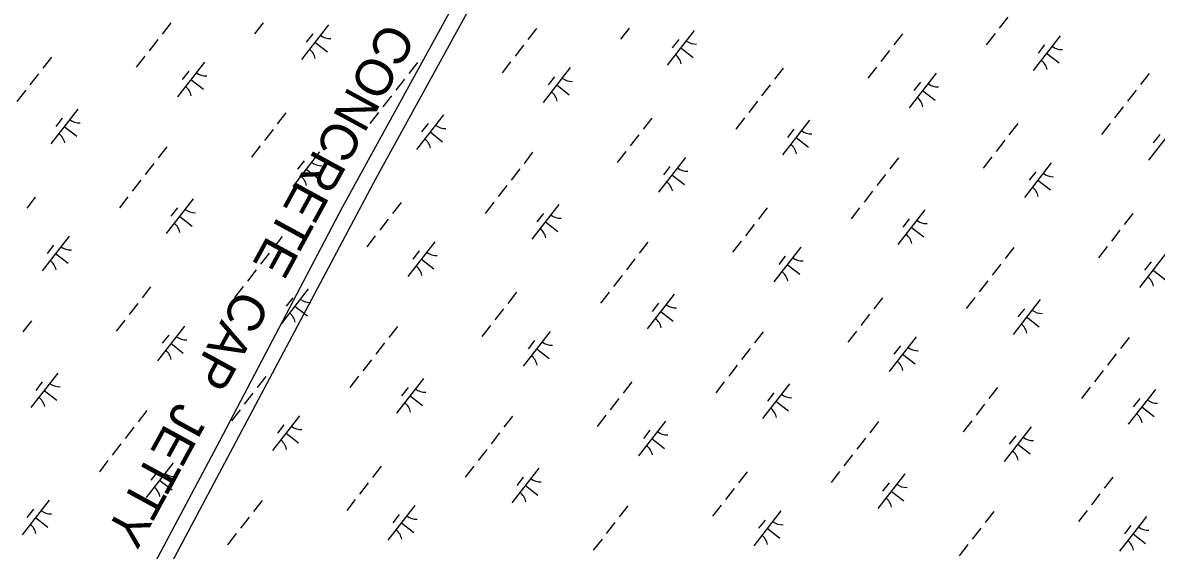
# Model space of a CAD drawing. Extents: x 3888273 to 3909528, y 158682 to 181032.
# Drawn here: x 3895725 to 3897016, y 167413 to 168014 of the extents above; entities that cross this region are included whole.
import ezdxf

# ---------------------------------------------------------------- set-up
doc = ezdxf.new("R2010")
doc.units = 0
doc.layers.add('V-RIVR-JETY', color=7, linetype='Continuous')
doc.layers.add('V-WETL-SWMP', color=7, linetype='Continuous')

msp = doc.modelspace()

# ---------------------------------------------------------------- linework, layer by layer
at = {"layer": 'V-RIVR-JETY'}
msp.add_lwpolyline([(3895497.2, 166658.9), (3895730, 167079), (3895840.3, 167297.7), (3896127.3, 167836.8), (3896454.6, 168431.9), (3896528.1, 168570.2), (3896542.1, 168589.4), (3896559.6, 168592.9), (3896601.6, 168589.4), (3896666.4, 168575.4), (3896710.2, 168564.9), (3896752.2, 168547.4), (3896764.4, 168559.7), (3896706.7, 168585.9), (3896615.6, 168606.9), (3896568.4, 168612.2), (3896531.6, 168605.2), (3896515.9, 168592.9), (3896487.9, 168543.9), (3896265.6, 168125.6), (3896088.8, 167803.6), (3895948.8, 167537.5), (3895828, 167310), (3895677.5, 167031.7)], dxfattribs=at)
at = {"layer": 'V-WETL-SWMP'}
for p, q in [((3896846.9, 168020.3), (3896837.1, 168007.7)), ((3895893.4, 168013.6), (3895883.5, 168001)), ((3895998.8, 168013.8), (3895989, 168001.2)), ((3896073, 168011.4), (3896042.3, 167971.9)), ((3896310, 168007.4), (3896300.2, 167994.7)), ((3896415.5, 168007.6), (3896405.7, 167995)), ((3896489.6, 168005.1), (3896458.9, 167965.7)), ((3895878.6, 167994.6), (3895868.8, 167982)), ((3896055.2, 168001.1), (3896047.8, 167991.6)), ((3896057.6, 167991.6), (3896071.8, 167980.6)), ((3896471.9, 167994.9), (3896464.5, 167985.4)), ((3896726.7, 168001.1), (3896716.9, 167988.5)), ((3896832.2, 168001.4), (3896822.3, 167988.7)), ((3896906.3, 167998.9), (3896875.6, 167959.4)), ((3896888.5, 167988.6), (3896881.2, 167979.2)), ((3895863.9, 167975.7), (3895854.1, 167963.1)), ((3896295.3, 167988.4), (3896285.5, 167975.8)), ((3896474.3, 167985.4), (3896488.5, 167974.3)), ((3896712, 167982.2), (3896702.1, 167969.6)), ((3896890.9, 167979.2), (3896905.2, 167968.1)), ((3895757.6, 167974.7), (3895747.8, 167962.1)), ((3895931.7, 167968.9), (3895901, 167929.4)), ((3896174.3, 167968.5), (3896164.5, 167955.9)), ((3896280.5, 167969.5), (3896270.7, 167956.8)), ((3896697.2, 167963.3), (3896687.4, 167950.6)), ((3895742.9, 167955.8), (3895733.1, 167943.2)), ((3895914, 167958.6), (3895906.6, 167949.2)), ((3896348.4, 167962.7), (3896317.7, 167923.2)), ((3896330.6, 167952.4), (3896323.3, 167943)), ((3896591, 167962.3), (3896581.2, 167949.7)), ((3896765.1, 167956.5), (3896734.4, 167917)), ((3897007.6, 167956.1), (3896997.8, 167943.4)), ((3895916.4, 167949.2), (3895930.6, 167938.1)), ((3896159.6, 167949.6), (3896149.7, 167936.9)), ((3896333, 167943), (3896347.2, 167931.9)), ((3896576.2, 167943.3), (3896566.4, 167930.7)), ((3896747.3, 167946.2), (3896739.9, 167936.7)), ((3896992.9, 167937.1), (3896983.1, 167924.5)), ((3895728.2, 167936.9), (3895718.3, 167924.2)), ((3896144.8, 167930.6), (3896135, 167918)), ((3896561.5, 167924.4), (3896551.7, 167911.8)), ((3896749.7, 167936.7), (3896763.9, 167925.7)), ((3895787.6, 167915.4), (3895756.9, 167876)), ((3896024.6, 167911.4), (3896014.8, 167898.8)), ((3896130.1, 167911.7), (3896120.3, 167899.1)), ((3896978.2, 167918.2), (3896968.3, 167905.5)), ((3895769.8, 167905.2), (3895762.4, 167895.7)), ((3896204.2, 167909.2), (3896173.5, 167869.7)), ((3896186.5, 167899), (3896179.1, 167889.5)), ((3896441.3, 167905.2), (3896431.5, 167892.6)), ((3896546.8, 167905.5), (3896536.9, 167892.8)), ((3896620.9, 167903), (3896590.2, 167863.5)), ((3896858, 167899), (3896848.1, 167886.4)), ((3896963.4, 167899.2), (3896953.6, 167886.6)), ((3895772.2, 167895.7), (3895786.4, 167884.7)), ((3896009.9, 167892.5), (3896000.1, 167879.9)), ((3896188.9, 167889.5), (3896203.1, 167878.4)), ((3896426.6, 167886.3), (3896416.7, 167873.6)), ((3896603.2, 167892.7), (3896595.8, 167883.3)), ((3897037.6, 167896.8), (3897006.9, 167857.3)), ((3897019.8, 167886.5), (3897012.5, 167877)), ((3895888.9, 167872.6), (3895879.1, 167860)), ((3895995.2, 167873.6), (3895985.3, 167860.9)), ((3896605.6, 167883.3), (3896619.8, 167872.2)), ((3896843.2, 167880), (3896833.4, 167867.4)), ((3896063, 167866.8), (3896032.3, 167827.3)), ((3896305.6, 167866.4), (3896295.8, 167853.7)), ((3896411.8, 167867.3), (3896402, 167854.7)), ((3896479.7, 167860.5), (3896449, 167821.1)), ((3896722.3, 167860.1), (3896712.4, 167847.5)), ((3896828.5, 167861.1), (3896818.7, 167848.5)), ((3895874.2, 167853.6), (3895864.4, 167841)), ((3896045.2, 167856.5), (3896037.9, 167847)), ((3896047.6, 167847), (3896061.9, 167836)), ((3896290.9, 167847.4), (3896281, 167834.8)), ((3896461.9, 167850.3), (3896454.5, 167840.8)), ((3896896.3, 167854.3), (3896865.6, 167814.8)), ((3895859.5, 167834.7), (3895849.6, 167822.1)), ((3896464.3, 167840.8), (3896478.5, 167829.8)), ((3896707.5, 167841.2), (3896697.7, 167828.6)), ((3896878.6, 167844.1), (3896871.2, 167834.6)), ((3896881, 167834.6), (3896895.2, 167823.5)), ((3896276.1, 167828.5), (3896266.3, 167815.9)), ((3896692.8, 167822.3), (3896683, 167809.6)), ((3895739.2, 167815.5), (3895729.4, 167802.9)), ((3895844.7, 167815.8), (3895834.9, 167803.1)), ((3895918.9, 167813.3), (3895888.2, 167773.8)), ((3896155.9, 167809.3), (3896146.1, 167796.7)), ((3896261.4, 167809.5), (3896251.6, 167796.9)), ((3895901.1, 167803), (3895893.7, 167793.6)), ((3896335.5, 167807.1), (3896304.8, 167767.6)), ((3896317.8, 167796.8), (3896310.4, 167787.3)), ((3896572.6, 167803.1), (3896562.8, 167790.4)), ((3896678, 167803.3), (3896668.2, 167790.7)), ((3896752.2, 167800.8), (3896721.5, 167761.4)), ((3896989.3, 167796.8), (3896979.4, 167784.2)), ((3895903.5, 167793.6), (3895917.7, 167782.5)), ((3896141.2, 167790.4), (3896131.4, 167777.7)), ((3896320.2, 167787.3), (3896334.4, 167776.3)), ((3896557.8, 167784.1), (3896548, 167771.5)), ((3896734.4, 167790.6), (3896727.1, 167781.1)), ((3895777.6, 167770.8), (3895746.9, 167731.4)), ((3896020.2, 167770.4), (3896010.4, 167757.8)), ((3896126.4, 167771.4), (3896116.6, 167758.8)), ((3896736.8, 167781.1), (3896751, 167770.1)), ((3896974.5, 167777.9), (3896964.7, 167765.3)), ((3895759.9, 167760.6), (3895752.5, 167751.1)), ((3896194.3, 167764.6), (3896163.6, 167725.2)), ((3896436.9, 167764.2), (3896427, 167751.6)), ((3896543.1, 167765.2), (3896533.3, 167752.6)), ((3896610.9, 167758.4), (3896580.2, 167718.9)), ((3896853.5, 167758), (3896843.7, 167745.4)), ((3896959.8, 167759), (3896950, 167746.3)), ((3895762.3, 167751.1), (3895776.5, 167740.1)), ((3896005.5, 167751.5), (3895995.6, 167738.9)), ((3896176.5, 167754.4), (3896169.2, 167744.9)), ((3896178.9, 167744.9), (3896193.1, 167733.8)), ((3896422.1, 167745.3), (3896412.3, 167732.7)), ((3896593.2, 167748.1), (3896585.8, 167738.7)), ((3897027.6, 167752.2), (3896996.9, 167712.7)), ((3895990.7, 167732.6), (3895980.9, 167719.9)), ((3896595.6, 167738.7), (3896609.8, 167727.6)), ((3896838.8, 167739.1), (3896829, 167726.4)), ((3897009.9, 167741.9), (3897002.5, 167732.4)), ((3897012.3, 167732.4), (3897026.5, 167721.4)), ((3896407.4, 167726.3), (3896397.6, 167713.7)), ((3896824.1, 167720.1), (3896814.2, 167707.5)), ((3895870.5, 167713.4), (3895860.7, 167700.8)), ((3895976, 167713.6), (3895966.2, 167701)), ((3896050.1, 167711.1), (3896019.4, 167671.7)), ((3896287.2, 167707.2), (3896277.4, 167694.5)), ((3896392.7, 167707.4), (3896382.8, 167694.8)), ((3896466.8, 167704.9), (3896436.1, 167665.5)), ((3895855.8, 167694.4), (3895846, 167681.8)), ((3896032.4, 167700.9), (3896025, 167691.4)), ((3896449, 167694.7), (3896441.7, 167685.2)), ((3896703.9, 167700.9), (3896694, 167688.3)), ((3896809.3, 167701.2), (3896799.5, 167688.5)), ((3896883.5, 167698.7), (3896852.8, 167659.2)), ((3896034.8, 167691.4), (3896049, 167680.4)), ((3896272.5, 167688.2), (3896262.6, 167675.6)), ((3896451.5, 167685.2), (3896465.7, 167674.1)), ((3896689.1, 167682), (3896679.3, 167669.4)), ((3896865.7, 167688.4), (3896858.3, 167679)), ((3896868.1, 167679), (3896882.3, 167667.9)), ((3895734.8, 167674.5), (3895725, 167661.9)), ((3895841.1, 167675.5), (3895831.2, 167662.9)), ((3895908.9, 167668.7), (3895878.2, 167629.2)), ((3896151.5, 167668.3), (3896141.7, 167655.7)), ((3896257.7, 167669.3), (3896247.9, 167656.6)), ((3895891.1, 167658.4), (3895883.8, 167649)), ((3896325.6, 167662.5), (3896294.9, 167623)), ((3896568.2, 167662.1), (3896558.3, 167649.4)), ((3896674.4, 167663), (3896664.6, 167650.4)), ((3896742.2, 167656.2), (3896711.5, 167616.8)), ((3896984.8, 167655.8), (3896975, 167643.2)), ((3895893.5, 167649), (3895907.7, 167637.9)), ((3896136.7, 167649.4), (3896126.9, 167636.7)), ((3896307.8, 167652.2), (3896300.4, 167642.7)), ((3896310.2, 167642.7), (3896324.4, 167631.7)), ((3896553.4, 167643.1), (3896543.6, 167630.5)), ((3896724.5, 167646), (3896717.1, 167636.5)), ((3896122, 167630.4), (3896112.2, 167617.8)), ((3896726.9, 167636.5), (3896741.1, 167625.5)), ((3896970.1, 167636.9), (3896960.3, 167624.3)), ((3895764.7, 167615.2), (3895734, 167575.8)), ((3896538.7, 167624.2), (3896528.9, 167611.6)), ((3896955.3, 167618), (3896945.5, 167605.3)), ((3895747, 167605), (3895739.6, 167595.5)), ((3896001.8, 167611.2), (3895992, 167598.6)), ((3896107.3, 167611.5), (3896097.4, 167598.8)), ((3896181.4, 167609), (3896150.7, 167569.5)), ((3896418.5, 167605), (3896408.7, 167592.4)), ((3896523.9, 167605.3), (3896514.1, 167592.6)), ((3896598.1, 167602.8), (3896567.4, 167563.3)), ((3895749.4, 167595.5), (3895763.6, 167584.4)), ((3895987.1, 167592.3), (3895977.2, 167579.7)), ((3896163.7, 167598.7), (3896156.3, 167589.3)), ((3896166.1, 167589.3), (3896180.3, 167578.2)), ((3896580.3, 167592.5), (3896573, 167583)), ((3896835.1, 167598.8), (3896825.3, 167586.2)), ((3896940.6, 167599), (3896930.8, 167586.4)), ((3897014.8, 167596.6), (3896984, 167557.1)), ((3896403.7, 167586.1), (3896393.9, 167573.4)), ((3896582.7, 167583), (3896596.9, 167572)), ((3896820.4, 167579.8), (3896810.6, 167567.2)), ((3896997, 167586.3), (3896989.6, 167576.8)), ((3896999.4, 167576.8), (3897013.6, 167565.8)), ((3895866.1, 167572.4), (3895856.3, 167559.8)), ((3895972.3, 167573.3), (3895962.5, 167560.7)), ((3896040.2, 167566.6), (3896009.5, 167527.1)), ((3896282.8, 167566.2), (3896272.9, 167553.5)), ((3896389, 167567.1), (3896379.2, 167554.5)), ((3895851.4, 167553.4), (3895841.5, 167540.8)), ((3896022.4, 167556.3), (3896015, 167546.8)), ((3896456.8, 167560.3), (3896426.1, 167520.9)), ((3896439.1, 167550.1), (3896431.7, 167540.6)), ((3896699.4, 167559.9), (3896689.6, 167547.3)), ((3896805.7, 167560.9), (3896795.8, 167548.3)), ((3896873.5, 167554.1), (3896842.8, 167514.6)), ((3896024.8, 167546.8), (3896039, 167535.8)), ((3896268, 167547.2), (3896258.2, 167534.6)), ((3896441.5, 167540.6), (3896455.7, 167529.5)), ((3896684.7, 167541), (3896674.9, 167528.4)), ((3896855.8, 167543.8), (3896848.4, 167534.4)), ((3895836.6, 167534.5), (3895826.8, 167521.9)), ((3896253.3, 167528.3), (3896243.5, 167515.6)), ((3896858.2, 167534.4), (3896872.4, 167523.3)), ((3895821.9, 167515.6), (3895812.1, 167502.9)), ((3895896, 167513.1), (3895865.3, 167473.6)), ((3896670, 167522), (3896660.1, 167509.4)), ((3895878.3, 167502.8), (3895870.9, 167493.4)), ((3896133.1, 167509.1), (3896123.3, 167496.5)), ((3896238.6, 167509.3), (3896228.7, 167496.7)), ((3896312.7, 167506.9), (3896282, 167467.4)), ((3896549.8, 167502.9), (3896539.9, 167490.2)), ((3896655.2, 167503.1), (3896645.4, 167490.5)), ((3896729.4, 167500.6), (3896698.7, 167461.2)), ((3895880.7, 167493.4), (3895894.9, 167482.3)), ((3896118.4, 167490.1), (3896108.5, 167477.5)), ((3896294.9, 167496.6), (3896287.6, 167487.1)), ((3896297.3, 167487.1), (3896311.6, 167476.1)), ((3896711.6, 167490.4), (3896704.2, 167480.9)), ((3896966.4, 167496.6), (3896956.6, 167484)), ((3896535, 167483.9), (3896525.2, 167471.3)), ((3896714, 167480.9), (3896728.2, 167469.8)), ((3896951.7, 167477.7), (3896941.9, 167465.1)), ((3895754.8, 167470.6), (3895724.1, 167431.2)), ((3895737, 167460.4), (3895729.7, 167450.9)), ((3895997.4, 167470.2), (3895987.6, 167457.6)), ((3896103.6, 167471.2), (3896093.8, 167458.6)), ((3896171.5, 167464.4), (3896140.8, 167424.9)), ((3896414, 167464), (3896404.2, 167451.4)), ((3896520.3, 167465), (3896510.5, 167452.4)), ((3895739.4, 167450.9), (3895753.6, 167439.9)), ((3895982.6, 167451.3), (3895972.8, 167438.7)), ((3896153.7, 167454.2), (3896146.3, 167444.7)), ((3896588.1, 167458.2), (3896557.4, 167418.7)), ((3896570.4, 167447.9), (3896563, 167438.5)), ((3896830.7, 167457.8), (3896820.9, 167445.2)), ((3896937, 167458.8), (3896927.1, 167446.1)), ((3897004.8, 167452), (3896974.1, 167412.5)), ((3896156.1, 167444.7), (3896170.3, 167433.6)), ((3896399.3, 167445.1), (3896389.5, 167432.4)), ((3896572.8, 167438.5), (3896587, 167427.4)), ((3896816, 167438.8), (3896806.2, 167426.2)), ((3896987, 167441.7), (3896979.7, 167432.2)), ((3895967.9, 167432.4), (3895958.1, 167419.7)), ((3896384.6, 167426.1), (3896374.7, 167413.5)), ((3896989.4, 167432.2), (3897003.6, 167421.2)), ((3896801.2, 167419.9), (3896791.4, 167407.3))]:
    msp.add_line(p, q, dxfattribs=at)
for centre, start, end in [((3896074.8, 168013.3), 231.343, 272.8866), ((3896491.4, 168007.1), 231.343, 272.8866), ((3896040.8, 167969.7), 11.343, 52.8866), ((3896457.5, 167963.5), 11.343, 52.8866), ((3896908.1, 168000.8), 231.343, 272.8866), ((3896874.2, 167957.2), 11.343, 52.8866), ((3895933.5, 167970.8), 231.343, 272.8866), ((3896350.2, 167964.6), 231.343, 272.8866), ((3895899.6, 167927.2), 11.343, 52.8866), ((3896766.9, 167958.4), 231.343, 272.8866), ((3896316.3, 167921), 11.343, 52.8866), ((3896732.9, 167914.8), 11.343, 52.8866), ((3895789.4, 167917.4), 231.343, 272.8866), ((3895755.4, 167873.8), 11.343, 52.8866), ((3896206, 167911.1), 231.343, 272.8866), ((3896622.7, 167904.9), 231.343, 272.8866), ((3896172.1, 167867.5), 11.343, 52.8866), ((3896588.8, 167861.3), 11.343, 52.8866), ((3896064.8, 167868.7), 231.343, 272.8866), ((3896481.5, 167862.5), 231.343, 272.8866), ((3896030.9, 167825.1), 11.343, 52.8866), ((3896898.1, 167856.2), 231.343, 272.8866), ((3896447.5, 167818.9), 11.343, 52.8866), ((3896864.2, 167812.6), 11.343, 52.8866), ((3895920.7, 167815.2), 231.343, 272.8866), ((3896337.3, 167809), 231.343, 272.8866), ((3895886.7, 167771.6), 11.343, 52.8866), ((3896754, 167802.8), 231.343, 272.8866), ((3896303.4, 167765.4), 11.343, 52.8866), ((3896720.1, 167759.2), 11.343, 52.8866), ((3895779.4, 167772.8), 231.343, 272.8866), ((3895745.5, 167729.2), 11.343, 52.8866), ((3896196.1, 167766.5), 231.343, 272.8866), ((3896612.7, 167760.3), 231.343, 272.8866), ((3896162.2, 167722.9), 11.343, 52.8866), ((3896578.8, 167716.7), 11.343, 52.8866), ((3896995.5, 167710.5), 11.343, 52.8866), ((3896051.9, 167713.1), 231.343, 272.8866), ((3896468.6, 167706.8), 231.343, 272.8866), ((3896018, 167669.5), 11.343, 52.8866), ((3896885.3, 167700.6), 231.343, 272.8866), ((3896434.7, 167663.2), 11.343, 52.8866), ((3896851.3, 167657), 11.343, 52.8866), ((3895910.7, 167670.6), 231.343, 272.8866), ((3895876.8, 167627), 11.343, 52.8866), ((3896327.4, 167664.4), 231.343, 272.8866), ((3896744, 167658.2), 231.343, 272.8866), ((3896293.4, 167620.8), 11.343, 52.8866), ((3896710.1, 167614.6), 11.343, 52.8866), ((3895766.5, 167617.2), 231.343, 272.8866), ((3896183.2, 167610.9), 231.343, 272.8866), ((3896599.9, 167604.7), 231.343, 272.8866), ((3895732.6, 167573.6), 11.343, 52.8866), ((3896149.3, 167567.3), 11.343, 52.8866), ((3897016.5, 167598.5), 231.343, 272.8866), ((3896566, 167561.1), 11.343, 52.8866), ((3896982.6, 167554.9), 11.343, 52.8866), ((3896042, 167568.5), 231.343, 272.8866), ((3896008, 167524.9), 11.343, 52.8866), ((3896458.6, 167562.3), 231.343, 272.8866), ((3896875.3, 167556), 231.343, 272.8866), ((3896424.7, 167518.7), 11.343, 52.8866), ((3896841.4, 167512.4), 11.343, 52.8866), ((3895897.8, 167515), 231.343, 272.8866), ((3895863.9, 167471.4), 11.343, 52.8866), ((3896314.5, 167508.8), 231.343, 272.8866), ((3896731.2, 167502.6), 231.343, 272.8866), ((3896280.6, 167465.2), 11.343, 52.8866), ((3896697.2, 167459), 11.343, 52.8866), ((3895756.6, 167472.6), 231.343, 272.8866), ((3896173.3, 167466.3), 231.343, 272.8866), ((3896589.9, 167460.1), 231.343, 272.8866), ((3895722.7, 167429), 11.343, 52.8866), ((3896139.3, 167422.7), 11.343, 52.8866), ((3897006.6, 167453.9), 231.343, 272.8866), ((3896556, 167416.5), 11.343, 52.8866), ((3896972.7, 167410.3), 11.343, 52.8866)]:
    msp.add_arc(centre, 17.6, start, end, dxfattribs=at)

# ---------------------------------------------------------------- texts
at = {"layer": 'V-RIVR-JETY'}
msp.add_text('CONCRETE  CAP  JETTY', height=42, rotation=241.3929, dxfattribs=at).set_placement((3896136.7, 168016.6))

doc.saveas('drawing.dxf')
